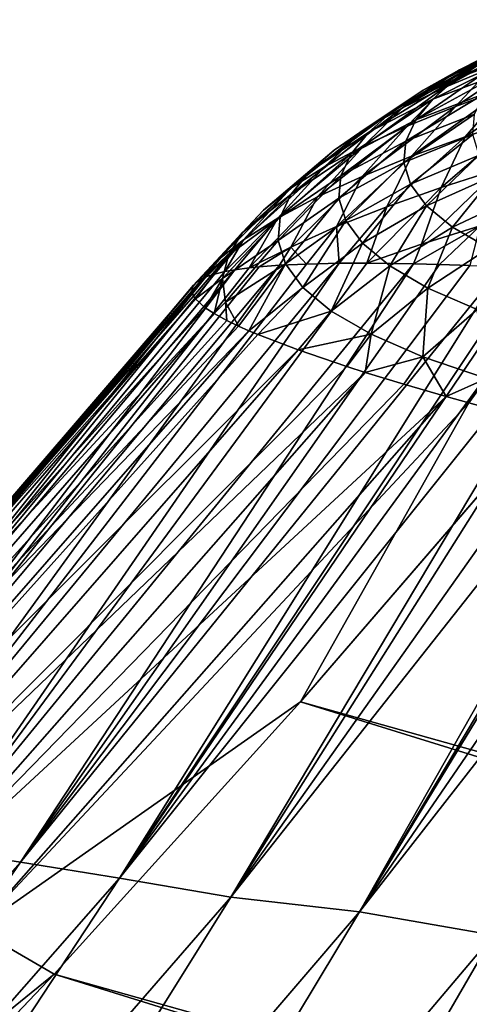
# Model space of a CAD drawing. Header units: metres. Extents: x -46 to 104, y -30 to 30.
# Tile 627 of 656: x 90.275 to 90.614, y -4.618 to -3.874. Entities that reach past the tile are written whole.
import ezdxf

# ---------------------------------------------------------------- set-up
doc = ezdxf.new("R2010")
doc.units = ezdxf.units.M
doc.layers.add('solid_26_000_502_XXX', color=7, linetype='CONTINUOUS')

msp = doc.modelspace()

# ---------------------------------------------------------------- linework, layer by layer
at = {"layer": 'solid_26_000_502_XXX'}
for points in [[(90.683098, -3.874198, 275.834351), (90.637886, -3.897105, 275.810242), (90.606873, -3.912042, 275.886749)], [(90.652985, -3.888701, 275.908661), (90.683098, -3.874198, 275.834351), (90.606873, -3.912042, 275.886749)], [(90.652985, -3.888701, 275.908661), (90.606873, -3.912042, 275.886749), (90.579697, -3.927351, 275.965179)], [(90.626648, -3.903542, 275.98468), (90.652985, -3.888701, 275.908661), (90.579697, -3.927351, 275.965179)], [(90.672409, -3.882548, 275.735687), (90.631172, -3.910568, 275.7099), (90.595749, -3.925502, 275.786407)], [(90.637886, -3.897105, 275.810242), (90.672409, -3.882548, 275.735687), (90.595749, -3.925502, 275.786407)], [(90.676193, -3.885463, 276.003876), (90.626648, -3.903542, 275.98468), (90.604454, -3.918707, 276.062347)], [(90.654785, -3.900094, 276.078827), (90.676193, -3.885463, 276.003876), (90.604454, -3.918707, 276.062347)], [(90.669945, -3.896042, 275.635498), (90.643631, -3.925218, 275.589905), (90.603996, -3.939642, 275.663788)], [(90.631172, -3.910568, 275.7099), (90.669945, -3.896042, 275.635498), (90.603996, -3.939642, 275.663788)], [(90.626648, -3.903542, 275.98468), (90.579697, -3.927351, 275.965179), (90.556763, -3.943021, 276.045441)], [(90.604454, -3.918707, 276.062347), (90.626648, -3.903542, 275.98468), (90.556763, -3.943021, 276.045441)], [(90.637886, -3.897105, 275.810242), (90.595749, -3.925502, 275.786407), (90.563896, -3.940844, 275.86499)], [(90.606873, -3.912042, 275.886749), (90.637886, -3.897105, 275.810242), (90.563896, -3.940844, 275.86499)], [(90.654785, -3.900094, 276.078827), (90.604454, -3.918707, 276.062347), (90.586784, -3.934178, 276.141602)], [(90.637772, -3.914987, 276.155121), (90.654785, -3.900094, 276.078827), (90.586784, -3.934178, 276.141602)], [(90.631172, -3.910568, 275.7099), (90.603996, -3.939642, 275.663788), (90.567558, -3.954478, 275.739777)], [(90.595749, -3.925502, 275.786407), (90.631172, -3.910568, 275.7099), (90.567558, -3.954478, 275.739777)], [(90.606873, -3.912042, 275.886749), (90.563896, -3.940844, 275.86499), (90.53595, -3.956589, 275.945648)], [(90.579697, -3.927351, 275.965179), (90.606873, -3.912042, 275.886749), (90.53595, -3.956589, 275.945648)], [(90.637772, -3.914987, 276.155121), (90.586784, -3.934178, 276.141602), (90.57402, -3.949939, 276.222351)], [(90.625511, -3.930122, 276.232635), (90.637772, -3.914987, 276.155121), (90.57402, -3.949939, 276.222351)], [(90.611198, -3.962687, 275.563538), (90.643631, -3.925218, 275.589905), (90.686249, -3.911202, 275.518097)], [(90.65461, -3.948423, 275.490448), (90.611198, -3.962687, 275.563538), (90.686249, -3.911202, 275.518097)], [(90.595749, -3.925502, 275.786407), (90.567558, -3.954478, 275.739777), (90.534515, -3.969728, 275.817902)], [(90.563896, -3.940844, 275.86499), (90.595749, -3.925502, 275.786407), (90.534515, -3.969728, 275.817902)], [(90.604454, -3.918707, 276.062347), (90.556763, -3.943021, 276.045441), (90.538475, -3.959039, 276.127502)], [(90.586784, -3.934178, 276.141602), (90.604454, -3.918707, 276.062347), (90.538475, -3.959039, 276.127502)], [(90.570808, -3.977375, 275.638763), (90.603996, -3.939642, 275.663788), (90.643631, -3.925218, 275.589905)], [(90.611198, -3.962687, 275.563538), (90.570808, -3.977375, 275.638763), (90.643631, -3.925218, 275.589905)], [(90.579697, -3.927351, 275.965179), (90.53595, -3.956589, 275.945648), (90.512329, -3.972729, 276.02832)], [(90.556763, -3.943021, 276.045441), (90.579697, -3.927351, 275.965179), (90.512329, -3.972729, 276.02832)], [(90.625511, -3.930122, 276.232635), (90.57402, -3.949939, 276.222351), (90.566612, -3.965952, 276.304382)], [(90.618416, -3.945458, 276.311188), (90.625511, -3.930122, 276.232635), (90.566612, -3.965952, 276.304382)], [(90.586784, -3.934178, 276.141602), (90.538475, -3.959039, 276.127502), (90.52523, -3.975394, 276.211273)], [(90.57402, -3.949939, 276.222351), (90.586784, -3.934178, 276.141602), (90.52523, -3.975394, 276.211273)], [(90.533646, -3.992494, 275.716217), (90.567558, -3.954478, 275.739777), (90.603996, -3.939642, 275.663788)], [(90.570808, -3.977375, 275.638763), (90.533646, -3.992494, 275.716217), (90.603996, -3.939642, 275.663788)], [(90.556763, -3.943021, 276.045441), (90.512329, -3.972729, 276.02832), (90.493462, -3.989257, 276.112976)], [(90.538475, -3.959039, 276.127502), (90.556763, -3.943021, 276.045441), (90.493462, -3.989257, 276.112976)], [(90.563896, -3.940844, 275.86499), (90.534515, -3.969728, 275.817902), (90.505142, -3.985394, 275.898163)], [(90.53595, -3.956589, 275.945648), (90.563896, -3.940844, 275.86499), (90.505142, -3.985394, 275.898163)], [(90.618416, -3.945458, 276.311188), (90.566612, -3.965952, 276.304382), (90.565117, -3.982144, 276.387329)], [(90.616997, -3.960921, 276.390411), (90.618416, -3.945458, 276.311188), (90.565117, -3.982144, 276.387329)], [(90.499901, -4.008048, 275.795898), (90.534515, -3.969728, 275.817902), (90.567558, -3.954478, 275.739777)], [(90.533646, -3.992494, 275.716217), (90.499901, -4.008048, 275.795898), (90.567558, -3.954478, 275.739777)], [(90.57402, -3.949939, 276.222351), (90.52523, -3.975394, 276.211273), (90.517525, -3.992049, 276.2966)], [(90.566612, -3.965952, 276.304382), (90.57402, -3.949939, 276.222351), (90.517525, -3.992049, 276.2966)], [(90.593216, -4.001015, 275.521057), (90.611198, -3.962687, 275.563538), (90.65461, -3.948423, 275.490448)], [(90.637085, -3.98692, 275.448822), (90.593216, -4.001015, 275.521057), (90.65461, -3.948423, 275.490448)], [(90.538475, -3.959039, 276.127502), (90.493462, -3.989257, 276.112976), (90.479767, -4.006165, 276.199585)], [(90.52523, -3.975394, 276.211273), (90.538475, -3.959039, 276.127502), (90.479767, -4.006165, 276.199585)], [(90.53595, -3.956589, 275.945648), (90.505142, -3.985394, 275.898163), (90.479851, -4.001471, 275.980499)], [(90.512329, -3.972729, 276.02832), (90.53595, -3.956589, 275.945648), (90.479851, -4.001471, 275.980499)], [(90.552231, -4.015532, 275.595398), (90.570808, -3.977375, 275.638763), (90.611198, -3.962687, 275.563538)], [(90.593216, -4.001015, 275.521057), (90.552231, -4.015532, 275.595398), (90.611198, -3.962687, 275.563538)], [(90.616997, -3.960921, 276.390411), (90.565117, -3.982144, 276.387329), (90.570122, -3.998437, 276.470764)], [(90.62175, -3.976435, 276.469879), (90.616997, -3.960921, 276.390411), (90.570122, -3.998437, 276.470764)], [(90.469872, -4.02404, 275.877808), (90.505142, -3.985394, 275.898163), (90.534515, -3.969728, 275.817902)], [(90.499901, -4.008048, 275.795898), (90.469872, -4.02404, 275.877808), (90.534515, -3.969728, 275.817902)], [(90.566612, -3.965952, 276.304382), (90.517525, -3.992049, 276.2966), (90.515968, -4.008931, 276.383087)], [(90.565117, -3.982144, 276.387329), (90.566612, -3.965952, 276.304382), (90.515968, -4.008931, 276.383087)], [(90.512329, -3.972729, 276.02832), (90.479851, -4.001471, 275.980499), (90.459061, -4.017954, 276.064941)], [(90.493462, -3.989257, 276.112976), (90.512329, -3.972729, 276.02832), (90.459061, -4.017954, 276.064941)], [(90.52523, -3.975394, 276.211273), (90.479767, -4.006165, 276.199585), (90.471779, -4.023419, 276.287994)], [(90.517525, -3.992049, 276.2966), (90.52523, -3.975394, 276.211273), (90.471779, -4.023419, 276.287994)], [(90.514305, -4.030476, 275.671967), (90.533646, -3.992494, 275.716217), (90.570808, -3.977375, 275.638763)], [(90.552231, -4.015532, 275.595398), (90.514305, -4.030476, 275.671967), (90.570808, -3.977375, 275.638763)], [(90.62175, -3.976435, 276.469879), (90.570122, -3.998437, 276.470764), (90.582176, -4.014751, 276.554352)], [(90.633186, -3.991922, 276.549225), (90.62175, -3.976435, 276.469879), (90.582176, -4.014751, 276.554352)], [(90.443977, -4.040469, 275.961975), (90.479851, -4.001471, 275.980499), (90.505142, -3.985394, 275.898163)], [(90.469872, -4.02404, 275.877808), (90.443977, -4.040469, 275.961975), (90.505142, -3.985394, 275.898163)], [(90.565117, -3.982144, 276.387329), (90.515968, -4.008931, 276.383087), (90.521202, -4.025961, 276.470306)], [(90.570122, -3.998437, 276.470764), (90.565117, -3.982144, 276.387329), (90.521202, -4.025961, 276.470306)], [(90.493462, -3.989257, 276.112976), (90.459061, -4.017954, 276.064941), (90.443184, -4.034842, 276.151459)], [(90.479767, -4.006165, 276.199585), (90.493462, -3.989257, 276.112976), (90.443184, -4.034842, 276.151459)], [(90.517525, -3.992049, 276.2966), (90.471779, -4.023419, 276.287994), (90.470161, -4.040944, 276.377747)], [(90.515968, -4.008931, 276.383087), (90.517525, -3.992049, 276.2966), (90.470161, -4.040944, 276.377747)], [(90.479645, -4.045853, 275.750732), (90.499901, -4.008048, 275.795898), (90.533646, -3.992494, 275.716217)], [(90.514305, -4.030476, 275.671967), (90.479645, -4.045853, 275.750732), (90.533646, -3.992494, 275.716217)], [(90.578392, -4.043712, 275.483429), (90.593216, -4.001015, 275.521057), (90.637085, -3.98692, 275.448822)], [(90.622604, -4.029758, 275.411957), (90.578392, -4.043712, 275.483429), (90.637085, -3.98692, 275.448822)], [(90.633186, -3.991922, 276.549225), (90.582176, -4.014751, 276.554352), (90.601715, -4.030953, 276.63736)], [(90.65168, -4.007258, 276.627777), (90.633186, -3.991922, 276.549225), (90.601715, -4.030953, 276.63736)], [(90.570122, -3.998437, 276.470764), (90.521202, -4.025961, 276.470306), (90.533852, -4.043059, 276.557892)], [(90.582176, -4.014751, 276.554352), (90.570122, -3.998437, 276.470764), (90.533852, -4.043059, 276.557892)], [(90.422653, -4.057334, 276.04837), (90.459061, -4.017954, 276.064941), (90.479851, -4.001471, 275.980499)], [(90.443977, -4.040469, 275.961975), (90.422653, -4.057334, 276.04837), (90.479851, -4.001471, 275.980499)], [(90.479767, -4.006165, 276.199585), (90.443184, -4.034842, 276.151459), (90.432671, -4.052119, 276.23996)], [(90.471779, -4.023419, 276.287994), (90.479767, -4.006165, 276.199585), (90.432671, -4.052119, 276.23996)], [(90.593216, -4.001015, 275.521057), (90.536964, -4.058111, 275.557068), (90.552231, -4.015532, 275.595398)], [(90.578392, -4.043712, 275.483429), (90.536964, -4.058111, 275.557068), (90.593216, -4.001015, 275.521057)], [(90.65168, -4.007258, 276.627777), (90.601715, -4.030953, 276.63736), (90.629013, -4.046856, 276.718811)], [(90.499901, -4.008048, 275.795898), (90.448418, -4.061682, 275.832214), (90.469872, -4.02404, 275.877808)], [(90.479645, -4.045853, 275.750732), (90.448418, -4.061682, 275.832214), (90.499901, -4.008048, 275.795898)], [(90.515968, -4.008931, 276.383087), (90.470161, -4.040944, 276.377747), (90.475616, -4.058662, 276.468506)], [(90.521202, -4.025961, 276.470306), (90.515968, -4.008931, 276.383087), (90.475616, -4.058662, 276.468506)], [(90.582176, -4.014751, 276.554352), (90.533852, -4.043059, 276.557892), (90.554382, -4.060082, 276.645111)], [(90.601715, -4.030953, 276.63736), (90.582176, -4.014751, 276.554352), (90.554382, -4.060082, 276.645111)], [(90.459061, -4.017954, 276.064941), (90.406342, -4.074619, 276.137115), (90.443184, -4.034842, 276.151459)], [(90.422653, -4.057334, 276.04837), (90.406342, -4.074619, 276.137115), (90.459061, -4.017954, 276.064941)], [(90.552231, -4.015532, 275.595398), (90.516258, -4.058158, 275.609741), (90.514305, -4.030476, 275.671967)], [(90.552231, -4.015532, 275.595398), (90.536964, -4.058111, 275.557068), (90.516258, -4.058158, 275.609741)], [(90.471779, -4.023419, 276.287994), (90.432671, -4.052119, 276.23996), (90.428169, -4.069728, 276.33017)], [(90.470161, -4.040944, 276.377747), (90.471779, -4.023419, 276.287994), (90.428169, -4.069728, 276.33017)], [(90.469872, -4.02404, 275.877808), (90.4375, -4.063147, 275.882141), (90.430061, -4.064464, 275.921173)], [(90.469872, -4.02404, 275.877808), (90.430061, -4.064464, 275.921173), (90.443977, -4.040469, 275.961975)], [(90.469872, -4.02404, 275.877808), (90.448418, -4.061682, 275.832214), (90.4375, -4.063147, 275.882141)], [(90.521202, -4.025961, 276.470306), (90.475616, -4.058662, 276.468506), (90.488815, -4.07649, 276.559845)], [(90.533852, -4.043059, 276.557892), (90.521202, -4.025961, 276.470306), (90.488815, -4.07649, 276.559845)], [(90.622604, -4.029758, 275.411957), (90.591827, -4.059068, 275.43573), (90.572388, -4.058573, 275.476227)], [(90.622604, -4.029758, 275.411957), (90.572388, -4.058573, 275.476227), (90.578392, -4.043712, 275.483429)], [(90.622604, -4.029758, 275.411957), (90.614838, -4.059813, 275.390686), (90.591827, -4.059068, 275.43573)], [(90.443184, -4.034842, 276.151459), (90.405769, -4.075577, 276.152954), (90.405067, -4.079257, 276.209686)], [(90.443184, -4.034842, 276.151459), (90.405067, -4.079257, 276.209686), (90.432671, -4.052119, 276.23996)], [(90.443184, -4.034842, 276.151459), (90.406342, -4.074619, 276.137115), (90.405769, -4.075577, 276.152954)], [(90.514305, -4.030476, 275.671967), (90.49147, -4.058697, 275.679901), (90.479645, -4.045853, 275.750732)], [(90.514305, -4.030476, 275.671967), (90.516258, -4.058158, 275.609741), (90.49147, -4.058697, 275.679901)], [(90.601715, -4.030953, 276.63736), (90.554382, -4.060082, 276.645111), (90.583115, -4.076824, 276.730865)], [(90.629013, -4.046856, 276.718811), (90.601715, -4.030953, 276.63736), (90.583115, -4.076824, 276.730865)], [(90.443977, -4.040469, 275.961975), (90.415649, -4.068437, 276.018951), (90.413483, -4.069356, 276.038605)], [(90.443977, -4.040469, 275.961975), (90.413483, -4.069356, 276.038605), (90.422653, -4.057334, 276.04837)], [(90.443977, -4.040469, 275.961975), (90.422066, -4.06634, 275.970306), (90.415649, -4.068437, 276.018951)], [(90.443977, -4.040469, 275.961975), (90.430061, -4.064464, 275.921173), (90.422066, -4.06634, 275.970306)], [(90.470161, -4.040944, 276.377747), (90.428169, -4.069728, 276.33017), (90.430359, -4.087594, 276.421692)], [(90.475616, -4.058662, 276.468506), (90.470161, -4.040944, 276.377747), (90.430359, -4.087594, 276.421692)], [(90.533852, -4.043059, 276.557892), (90.488815, -4.07649, 276.559845), (90.510269, -4.094277, 276.65097)], [(90.554382, -4.060082, 276.645111), (90.533852, -4.043059, 276.557892), (90.510269, -4.094277, 276.65097)], [(90.578392, -4.043712, 275.483429), (90.572388, -4.058573, 275.476227), (90.536964, -4.058111, 275.557068)], [(90.432671, -4.052119, 276.23996), (90.405067, -4.079257, 276.209686), (90.40641, -4.083101, 276.263763)], [(90.432671, -4.052119, 276.23996), (90.40641, -4.083101, 276.263763), (90.40773, -4.08501, 276.289001)], [(90.432671, -4.052119, 276.23996), (90.40773, -4.08501, 276.289001), (90.428169, -4.069728, 276.33017)], [(90.479645, -4.045853, 275.750732), (90.455956, -4.060881, 275.801361), (90.448418, -4.061682, 275.832214)], [(90.479645, -4.045853, 275.750732), (90.471176, -4.059663, 275.745392), (90.455956, -4.060881, 275.801361)], [(90.479645, -4.045853, 275.750732), (90.49147, -4.058697, 275.679901), (90.471176, -4.059663, 275.745392)], [(90.629013, -4.046856, 276.718811), (90.583115, -4.076824, 276.730865), (90.620346, -4.093076, 276.814117)], [(90.455956, -4.060881, 275.801361), (90.471176, -4.059663, 275.745392), (90.11039, -4.491647, 275.918243)], [(90.157478, -4.492408, 275.780762), (90.11039, -4.491647, 275.918243), (90.471176, -4.059663, 275.745392)], [(90.516258, -4.058158, 275.609741), (90.157478, -4.492408, 275.780762), (90.49147, -4.058697, 275.679901)], [(90.211372, -4.500275, 275.64743), (90.157478, -4.492408, 275.780762), (90.516258, -4.058158, 275.609741)], [(90.157478, -4.492408, 275.780762), (90.471176, -4.059663, 275.745392), (90.49147, -4.058697, 275.679901)], [(90.211372, -4.500275, 275.64743), (90.516258, -4.058158, 275.609741), (90.536964, -4.058111, 275.557068)], [(90.536964, -4.058111, 275.557068), (90.572388, -4.058573, 275.476227), (90.211372, -4.500275, 275.64743)], [(90.275864, -4.510333, 275.517212), (90.211372, -4.500275, 275.64743), (90.572388, -4.058573, 275.476227)], [(90.275864, -4.510333, 275.517212), (90.572388, -4.058573, 275.476227), (90.591827, -4.059068, 275.43573)], [(90.614838, -4.059813, 275.390686), (90.275864, -4.510333, 275.517212), (90.591827, -4.059068, 275.43573)], [(90.422653, -4.057334, 276.04837), (90.408554, -4.072297, 276.096222), (90.406342, -4.074619, 276.137115)], [(90.422653, -4.057334, 276.04837), (90.413483, -4.069356, 276.038605), (90.408554, -4.072297, 276.096222)], [(90.475616, -4.058662, 276.468506), (90.430359, -4.087594, 276.421692), (90.440186, -4.105524, 276.514526)], [(90.475616, -4.058662, 276.468506), (90.440186, -4.105524, 276.514526), (90.448189, -4.10907, 276.547241)], [(90.488815, -4.07649, 276.559845), (90.475616, -4.058662, 276.468506), (90.448189, -4.10907, 276.547241)], [(90.430061, -4.064464, 275.921173), (90.4375, -4.063147, 275.882141), (90.078667, -4.48863, 276.054901)], [(90.11039, -4.491647, 275.918243), (90.078667, -4.48863, 276.054901), (90.4375, -4.063147, 275.882141)], [(90.430061, -4.064464, 275.921173), (90.078667, -4.48863, 276.054901), (90.422066, -4.06634, 275.970306)], [(90.078667, -4.48863, 276.054901), (90.415649, -4.068437, 276.018951), (90.422066, -4.06634, 275.970306)], [(90.455956, -4.060881, 275.801361), (90.11039, -4.491647, 275.918243), (90.448418, -4.061682, 275.832214)], [(90.11039, -4.491647, 275.918243), (90.4375, -4.063147, 275.882141), (90.448418, -4.061682, 275.832214)], [(90.614838, -4.059813, 275.390686), (90.639229, -4.060738, 275.345825), (90.275864, -4.510333, 275.517212)], [(90.350388, -4.522545, 275.391083), (90.275864, -4.510333, 275.517212), (90.639229, -4.060738, 275.345825)], [(90.350388, -4.522545, 275.391083), (90.639229, -4.060738, 275.345825), (90.65683, -4.06151, 275.315094)], [(90.662483, -4.061779, 275.30545), (90.350388, -4.522545, 275.391083), (90.65683, -4.06151, 275.315094)], [(90.662483, -4.061779, 275.30545), (90.68573, -4.062976, 275.26709), (90.350388, -4.522545, 275.391083)], [(90.68573, -4.062976, 275.26709), (90.716202, -4.064686, 275.219543), (90.350388, -4.522545, 275.391083)], [(90.43438, -4.536813, 275.269989), (90.350388, -4.522545, 275.391083), (90.716202, -4.064686, 275.219543)], [(90.43438, -4.536813, 275.269989), (90.716202, -4.064686, 275.219543), (90.731407, -4.0656, 275.196838)], [(90.76622, -4.067862, 275.147186), (90.43438, -4.536813, 275.269989), (90.731407, -4.0656, 275.196838)], [(90.554382, -4.060082, 276.645111), (90.510269, -4.094277, 276.65097), (90.540344, -4.111801, 276.740723)], [(90.583115, -4.076824, 276.730865), (90.554382, -4.060082, 276.645111), (90.540344, -4.111801, 276.740723)], [(90.413483, -4.069356, 276.038605), (90.415649, -4.068437, 276.018951), (90.058502, -4.488138, 276.19165)], [(90.078667, -4.48863, 276.054901), (90.058502, -4.488138, 276.19165), (90.415649, -4.068437, 276.018951)], [(90.408554, -4.072297, 276.096222), (90.413483, -4.069356, 276.038605), (90.058502, -4.488138, 276.19165)], [(90.406342, -4.074619, 276.137115), (90.408554, -4.072297, 276.096222), (90.058502, -4.488138, 276.19165)], [(90.406342, -4.074619, 276.137115), (90.058502, -4.488138, 276.19165), (90.405769, -4.075577, 276.152954)], [(90.428169, -4.069728, 276.33017), (90.40773, -4.08501, 276.289001), (90.415077, -4.091706, 276.370636)], [(90.428169, -4.069728, 276.33017), (90.415077, -4.091706, 276.370636), (90.421921, -4.09615, 276.420135)], [(90.428169, -4.069728, 276.33017), (90.421921, -4.09615, 276.420135), (90.430359, -4.087594, 276.421692)], [(90.76622, -4.067862, 275.147186), (90.802696, -4.070399, 275.098297), (90.43438, -4.536813, 275.269989)], [(90.531448, -4.547829, 275.152771), (90.43438, -4.536813, 275.269989), (90.802696, -4.070399, 275.098297)], [(90.531448, -4.547829, 275.152771), (90.802696, -4.070399, 275.098297), (90.815163, -4.071298, 275.082245)], [(90.821007, -4.071726, 275.074829), (90.531448, -4.547829, 275.152771), (90.815163, -4.071298, 275.082245)], [(90.821007, -4.071726, 275.074829), (90.855804, -4.074362, 275.032043), (90.531448, -4.547829, 275.152771)], [(90.855804, -4.074362, 275.032043), (90.898125, -4.077728, 274.982941), (90.531448, -4.547829, 275.152771)], [(90.405067, -4.079257, 276.209686), (90.405769, -4.075577, 276.152954), (90.050018, -4.490309, 276.327545)], [(90.058502, -4.488138, 276.19165), (90.050018, -4.490309, 276.327545), (90.405769, -4.075577, 276.152954)], [(90.405067, -4.079257, 276.209686), (90.050018, -4.490309, 276.327545), (90.40641, -4.083101, 276.263763)], [(90.488815, -4.07649, 276.559845), (90.448189, -4.10907, 276.547241), (90.454895, -4.111886, 276.572205)], [(90.510269, -4.094277, 276.65097), (90.488815, -4.07649, 276.559845), (90.454895, -4.111886, 276.572205)], [(90.632614, -4.565559, 275.04425), (90.531448, -4.547829, 275.152771), (90.898125, -4.077728, 274.982941)], [(90.583115, -4.076824, 276.730865), (90.540344, -4.111801, 276.740723), (90.579361, -4.128834, 276.827972)], [(90.620346, -4.093076, 276.814117), (90.583115, -4.076824, 276.730865), (90.579361, -4.128834, 276.827972)], [(90.050018, -4.490309, 276.327545), (90.40773, -4.08501, 276.289001), (90.40641, -4.083101, 276.263763)], [(90.050018, -4.490309, 276.327545), (90.053658, -4.494787, 276.461426), (90.40773, -4.08501, 276.289001)], [(90.40773, -4.08501, 276.289001), (90.053658, -4.494787, 276.461426), (90.415077, -4.091706, 276.370636)], [(90.430359, -4.087594, 276.421692), (90.421921, -4.09615, 276.420135), (90.431381, -4.101291, 276.47348)], [(90.430359, -4.087594, 276.421692), (90.431381, -4.101291, 276.47348), (90.440186, -4.105524, 276.514526)], [(90.053658, -4.494787, 276.461426), (90.421921, -4.09615, 276.420135), (90.415077, -4.091706, 276.370636)], [(90.053658, -4.494787, 276.461426), (90.065041, -4.506424, 276.594421), (90.421921, -4.09615, 276.420135)], [(90.431381, -4.101291, 276.47348), (90.421921, -4.09615, 276.420135), (90.065041, -4.506424, 276.594421)], [(90.510269, -4.094277, 276.65097), (90.454895, -4.111886, 276.572205), (90.485176, -4.123526, 276.666626)], [(90.540344, -4.111801, 276.740723), (90.510269, -4.094277, 276.65097), (90.485176, -4.123526, 276.666626)], [(90.620346, -4.093076, 276.814117), (90.579361, -4.128834, 276.827972), (90.627426, -4.145147, 276.91156)], [(90.431381, -4.101291, 276.47348), (90.065041, -4.506424, 276.594421), (90.440186, -4.105524, 276.514526)], [(90.065041, -4.506424, 276.594421), (90.448189, -4.10907, 276.547241), (90.440186, -4.105524, 276.514526)], [(90.065041, -4.506424, 276.594421), (90.092232, -4.516253, 276.721558), (90.448189, -4.10907, 276.547241)], [(90.454895, -4.111886, 276.572205), (90.448189, -4.10907, 276.547241), (90.092232, -4.516253, 276.721558)], [(90.540344, -4.111801, 276.740723), (90.485176, -4.123526, 276.666626), (90.521904, -4.136114, 276.756622)], [(90.540344, -4.111801, 276.740723), (90.521904, -4.136114, 276.756622), (90.535873, -4.1406, 276.786255)], [(90.579361, -4.128834, 276.827972), (90.540344, -4.111801, 276.740723), (90.535873, -4.1406, 276.786255)], [(90.454895, -4.111886, 276.572205), (90.092232, -4.516253, 276.721558), (90.485176, -4.123526, 276.666626)], [(90.092232, -4.516253, 276.721558), (90.130844, -4.528907, 276.843964), (90.485176, -4.123526, 276.666626)], [(90.485176, -4.123526, 276.666626), (90.130844, -4.528907, 276.843964), (90.521904, -4.136114, 276.756622)], [(90.579361, -4.128834, 276.827972), (90.535873, -4.1406, 276.786255), (90.564896, -4.149486, 276.84198)], [(90.579361, -4.128834, 276.827972), (90.564896, -4.149486, 276.84198), (90.596916, -4.158766, 276.89624)], [(90.627426, -4.145147, 276.91156), (90.579361, -4.128834, 276.827972), (90.596916, -4.158766, 276.89624)], [(90.130844, -4.528907, 276.843964), (90.535873, -4.1406, 276.786255), (90.521904, -4.136114, 276.756622)], [(90.130844, -4.528907, 276.843964), (90.181259, -4.543624, 276.96048), (90.535873, -4.1406, 276.786255)], [(90.535873, -4.1406, 276.786255), (90.181259, -4.543624, 276.96048), (90.564896, -4.149486, 276.84198)], [(90.627426, -4.145147, 276.91156), (90.596916, -4.158766, 276.89624), (90.613922, -4.163586, 276.922699)], [(90.627426, -4.145147, 276.91156), (90.613922, -4.163586, 276.922699), (90.668579, -4.17861, 276.99881)], [(90.181259, -4.543624, 276.96048), (90.596916, -4.158766, 276.89624), (90.564896, -4.149486, 276.84198)], [(90.181259, -4.543624, 276.96048), (90.242546, -4.560976, 277.070465), (90.596916, -4.158766, 276.89624)], [(90.613922, -4.163586, 276.922699), (90.596916, -4.158766, 276.89624), (90.242546, -4.560976, 277.070465)], [(90.613922, -4.163586, 276.922699), (90.242546, -4.560976, 277.070465), (90.486946, -4.389445, 277.087219)], [(90.613922, -4.163586, 276.922699), (90.486946, -4.389445, 277.087219), (90.668579, -4.17861, 276.99881)], [(90.668579, -4.17861, 276.99881), (90.486946, -4.389445, 277.087219), (99.525375, -6.916634, 288.802917)], [(90.242546, -4.560976, 277.070465), (90.301178, -4.594897, 277.179657), (90.486946, -4.389445, 277.087219)], [(90.486946, -4.389445, 277.087219), (90.301178, -4.594897, 277.179657), (99.336861, -7.133836, 288.894989)], [(90.486946, -4.389445, 277.087219), (99.336861, -7.133836, 288.894989), (99.525375, -6.916634, 288.802917)], [(90.275864, -4.510333, 275.517212), (89.895393, -4.939144, 275.704926), (90.211372, -4.500275, 275.64743)], [(89.967148, -4.959388, 275.579224), (89.895393, -4.939144, 275.704926), (90.275864, -4.510333, 275.517212)], [(90.350388, -4.522545, 275.391083), (89.967148, -4.959388, 275.579224), (90.275864, -4.510333, 275.517212)], [(90.048286, -4.981992, 275.458527), (89.967148, -4.959388, 275.579224), (90.350388, -4.522545, 275.391083)], [(90.43438, -4.536813, 275.269989), (90.048286, -4.981992, 275.458527), (90.350388, -4.522545, 275.391083)], [(90.147011, -4.996971, 275.339355), (90.048286, -4.981992, 275.458527), (90.43438, -4.536813, 275.269989)], [(90.531448, -4.547829, 275.152771), (90.147011, -4.996971, 275.339355), (90.43438, -4.536813, 275.269989)], [(90.24527, -5.023387, 275.231201), (90.147011, -4.996971, 275.339355), (90.531448, -4.547829, 275.152771)], [(90.632614, -4.565559, 275.04425), (90.24527, -5.023387, 275.231201), (90.531448, -4.547829, 275.152771)], [(90.242546, -4.560976, 277.070465), (89.872978, -4.942921, 277.259583), (90.301178, -4.594897, 277.179657)], [(90.350998, -5.051546, 275.130554), (90.24527, -5.023387, 275.231201), (90.632614, -4.565559, 275.04425)], [(90.741257, -4.58491, 274.943237), (90.350998, -5.051546, 275.130554), (90.632614, -4.565559, 275.04425)], [(90.741257, -4.58491, 274.943237), (90.474594, -5.065384, 275.033234), (90.350998, -5.051546, 275.130554)], [(90.741257, -4.58491, 274.943237), (90.86142, -4.596525, 274.848785), (90.474594, -5.065384, 275.033234)], [(89.872978, -4.942921, 277.259583), (90.11142, -4.794817, 277.276001), (90.301178, -4.594897, 277.179657)], [(90.301178, -4.594897, 277.179657), (90.11142, -4.794817, 277.276001), (99.144142, -7.345524, 288.99115)], [(90.301178, -4.594897, 277.179657), (99.144142, -7.345524, 288.99115), (99.336861, -7.133836, 288.894989)], [(90.474594, -5.065384, 275.033234), (90.86142, -4.596525, 274.848785), (93.092056, -4.649779, 273.247009)]]:
    msp.add_3dface(points, dxfattribs=at)

doc.saveas('drawing.dxf')
